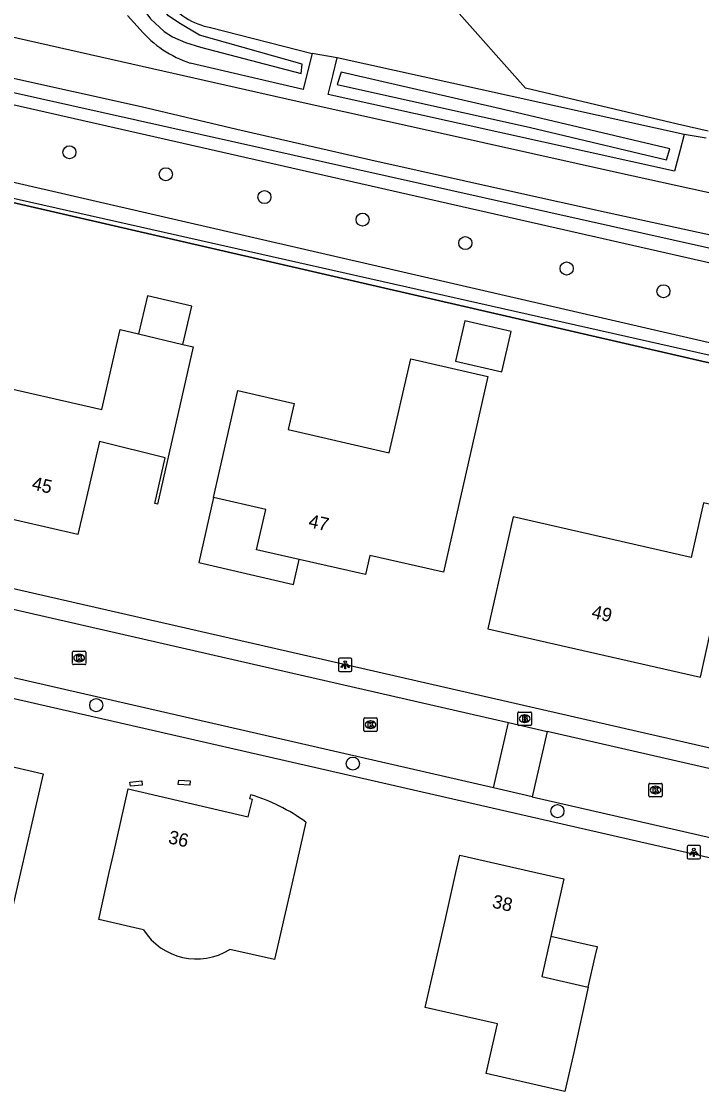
# Model space of a CAD drawing. Extents: x 159628 to 160723, y 388176 to 389416.
# Drawn here: x 160357.8 to 160408.7, y 388733.6 to 388813.7 of the extents above; entities that cross this region are included whole.
import ezdxf

# ---------------------------------------------------------------- set-up
doc = ezdxf.new("R2010")
doc.units = 0
for name, color, linetype in [('IMGEO_Berm_groen', 7, 'Continuous'), ('IMGEO_Boom', 7, 'Continuous'), ('IMGEO_Brandkraan', 7, 'Continuous'), ('IMGEO_Fietspad_gesloten', 7, 'Continuous'), ('IMGEO_Grasland_overig', 7, 'Continuous'), ('IMGEO_Hek', 7, 'Continuous'), ('IMGEO_Kolk', 7, 'Continuous'), ('IMGEO_Lichtpunt', 7, 'Continuous'), ('IMGEO_Loofbos', 7, 'Continuous'), ('IMGEO_Pand', 7, 'Continuous'), ('IMGEO_Pand_nummerreeks', 7, 'Continuous'), ('IMGEO_Pand_overbouw', 7, 'Continuous'), ('IMGEO_Rijbaan_lokaal_open', 7, 'Continuous'), ('IMGEO_Voetpad_open', 7, 'Continuous'), ('IMGEO_Waterloop', 7, 'Continuous')]:
    doc.layers.add(name, color=color, linetype=linetype)

msp = doc.modelspace()

# ---------------------------------------------------------------- linework, layer by layer
at = {"layer": 'IMGEO_Berm_groen'}
for points in [[(160366.685, 388813.096), (160365.717, 388814.151)], [(160379.543, 388811.297), (160379.253, 388810.124), (160378.881, 388808.619), (160370.428, 388810.588)], [(160381.428, 388810.988), (160379.543, 388811.297)], [(160407.414, 388805.243), (160407.083, 388803.981), (160406.691, 388802.487), (160380.752, 388808.238), (160381.095, 388809.634), (160381.428, 388810.988)], [(160409.051, 388804.955), (160407.414, 388805.243)]]:
    msp.add_lwpolyline(points, dxfattribs=at)
msp.add_arc((160372.896, 388818.319), 8.115, 220.05893, 252.29289, dxfattribs=at)
at = {"layer": 'IMGEO_Boom'}
for centre in [(160361.376, 388803.908), (160368.594, 388802.264), (160375.979, 388800.553), (160383.327, 388798.868), (160391.017, 388797.112), (160398.605, 388795.211), (160405.85, 388793.506), (160363.387, 388762.531), (160382.593, 388758.159), (160397.915, 388754.598)]:
    msp.add_circle(centre, 0.489, dxfattribs=at)
at = {"layer": 'IMGEO_Brandkraan'}
for p, q in [((160394.96, 388761.092), (160394.96, 388761.944)), ((160395.035, 388762.018), (160395.887, 388762.018)), ((160395.961, 388761.944), (160395.961, 388761.092)), ((160395.471, 388761.238), (160395.446, 388761.238)), ((160395.448, 388761.798), (160395.473, 388761.798)), ((160395.887, 388761.018), (160395.035, 388761.018))]:
    msp.add_line(p, q, dxfattribs=at)
for points in [[(160394.96, 388761.092), (160394.96, 388761.944)], [(160395.035, 388762.018), (160395.887, 388762.018)], [(160395.961, 388761.944), (160395.961, 388761.092)], [(160395.308, 388761.718), (160395.308, 388761.318), (160395.521, 388761.318)], [(160395.539, 388761.718), (160395.308, 388761.718)], [(160395.487, 388761.637), (160395.433, 388761.637), (160395.433, 388761.561)], [(160395.433, 388761.561), (160395.486, 388761.561)], [(160395.495, 388761.485), (160395.433, 388761.485), (160395.433, 388761.404)], [(160395.433, 388761.404), (160395.495, 388761.404)], [(160395.887, 388761.018), (160395.035, 388761.018)]]:
    msp.add_lwpolyline(points, dxfattribs=at)
for centre, radius, start, end in [((160395.037, 388761.942), 0.0765, 91.55205, 178.44795), ((160395.037, 388761.942), 0.0765, 91.55205, 178.44795), ((160395.885, 388761.942), 0.0765, 1.55205, 88.44795), ((160395.885, 388761.942), 0.0765, 1.55205, 88.44795), ((160395.488, 388761.599), 0.0379, 267.82845, 90.93552), ((160395.496, 388761.444), 0.0404, 269.87594, 90.50774), ((160395.527, 388761.569), 0.251, 268.66757, 293.53466), ((160395.543, 388761.573), 0.145, 59.4692, 91.53667), ((160395.568, 388761.62), 0.0922, 285.51372, 58.15012), ((160395.573, 388761.428), 0.105, 301.31148, 78.98903), ((160395.037, 388761.094), 0.0765, 181.55205, 268.44795), ((160395.037, 388761.094), 0.0765, 181.55205, 268.44795), ((160395.885, 388761.094), 0.0765, 271.55205, 358.44795), ((160395.885, 388761.094), 0.0765, 271.55205, 358.44795)]:
    msp.add_arc(centre, radius, start, end, dxfattribs=at)
for centre, major_axis, ratio, start_param, end_param in [((160395.447, 388761.518), (-0.387, 0.002), 0.722429, 4.712389, 7.853982), ((160395.472, 388761.518), (-0.39, 0.002), 0.717154, 1.570796, 4.712389)]:
    msp.add_ellipse(centre, major_axis=major_axis, ratio=ratio, start_param=start_param, end_param=end_param, dxfattribs=at)
at = {"layer": 'IMGEO_Fietspad_gesloten'}
for points in [[(160220.076, 388843.744), (160278.336, 388830.467), (160347.447, 388814.716), (160378.431, 388807.74), (160388.692, 388805.462), (160396.067, 388803.817), (160402.55, 388802.361), (160408.919, 388800.971), (160424.426, 388797.637), (160432.68, 388795.908)], [(160434.227, 388792.276), (160423.745, 388794.636), (160415.123, 388796.454), (160401.782, 388799.353), (160394.357, 388801.009), (160383.952, 388803.319), (160373.92, 388805.616), (160366.742, 388807.302), (160351.531, 388810.67)]]:
    msp.add_lwpolyline(points, dxfattribs=at)
at = {"layer": 'IMGEO_Grasland_overig'}
msp.add_lwpolyline([(160440.005, 388752.323), (160449.167, 388778.98), (160349.516, 388801.899)], dxfattribs=at)
at = {"layer": 'IMGEO_Hek'}
msp.add_lwpolyline([(160349.516, 388801.899), (160449.167, 388778.98)], dxfattribs=at)
at = {"layer": 'IMGEO_Kolk'}
for p, q in [((160361.604, 388765.636), (160361.604, 388766.488)), ((160361.679, 388766.562), (160362.531, 388766.562)), ((160362.092, 388766.342), (160362.117, 388766.342)), ((160362.605, 388766.488), (160362.605, 388765.636)), ((160362.531, 388765.562), (160361.679, 388765.562)), ((160362.115, 388765.782), (160362.09, 388765.782)), ((160383.425, 388760.644), (160383.425, 388761.496)), ((160383.5, 388761.57), (160384.352, 388761.57)), ((160383.913, 388761.35), (160383.938, 388761.35)), ((160384.426, 388761.496), (160384.426, 388760.644)), ((160384.352, 388760.57), (160383.5, 388760.57)), ((160383.936, 388760.79), (160383.911, 388760.79)), ((160404.757, 388755.752), (160404.757, 388756.604)), ((160404.832, 388756.678), (160405.684, 388756.678)), ((160405.245, 388756.458), (160405.27, 388756.458)), ((160405.758, 388756.604), (160405.758, 388755.752)), ((160405.684, 388755.678), (160404.832, 388755.678)), ((160405.268, 388755.898), (160405.243, 388755.898))]:
    msp.add_line(p, q, dxfattribs=at)
for points in [[(160361.604, 388765.636), (160361.604, 388766.488)], [(160361.679, 388766.562), (160362.531, 388766.562)], [(160361.925, 388766.262), (160362.048, 388766.262), (160362.048, 388766.111), (160362.178, 388766.262), (160362.342, 388766.262), (160362.196, 388766.111), (160362.349, 388765.862), (160362.197, 388765.862), (160362.112, 388766.026), (160362.048, 388765.959), (160362.048, 388765.862), (160361.925, 388765.862), (160361.925, 388766.262)], [(160362.605, 388766.488), (160362.605, 388765.636)], [(160362.531, 388765.562), (160361.679, 388765.562)], [(160383.425, 388760.644), (160383.425, 388761.496)], [(160383.5, 388761.57), (160384.352, 388761.57)], [(160383.746, 388761.27), (160383.869, 388761.27), (160383.869, 388761.119), (160383.999, 388761.27), (160384.163, 388761.27), (160384.017, 388761.119), (160384.17, 388760.87), (160384.018, 388760.87), (160383.933, 388761.034), (160383.869, 388760.967), (160383.869, 388760.87), (160383.746, 388760.87), (160383.746, 388761.27)], [(160384.426, 388761.496), (160384.426, 388760.644)], [(160384.352, 388760.57), (160383.5, 388760.57)], [(160404.757, 388755.752), (160404.757, 388756.604)], [(160404.832, 388756.678), (160405.684, 388756.678)], [(160405.078, 388756.378), (160405.201, 388756.378), (160405.201, 388756.227), (160405.331, 388756.378), (160405.495, 388756.378), (160405.349, 388756.227), (160405.502, 388755.978), (160405.35, 388755.978), (160405.265, 388756.142), (160405.201, 388756.075), (160405.201, 388755.978), (160405.078, 388755.978), (160405.078, 388756.378)], [(160405.758, 388756.604), (160405.758, 388755.752)], [(160405.684, 388755.678), (160404.832, 388755.678)]]:
    msp.add_lwpolyline(points, dxfattribs=at)
for centre, start, end in [((160361.681, 388766.486), 91.55205, 178.44795), ((160361.681, 388766.486), 91.55205, 178.44795), ((160362.529, 388766.486), 1.55205, 88.44795), ((160362.529, 388766.486), 1.55205, 88.44795), ((160361.681, 388765.638), 181.55205, 268.44795), ((160361.681, 388765.638), 181.55205, 268.44795), ((160362.529, 388765.638), 271.55205, 358.44795), ((160362.529, 388765.638), 271.55205, 358.44795), ((160383.502, 388761.494), 91.55205, 178.44795), ((160383.502, 388761.494), 91.55205, 178.44795), ((160384.35, 388761.494), 1.55205, 88.44795), ((160384.35, 388761.494), 1.55205, 88.44795), ((160383.502, 388760.646), 181.55205, 268.44795), ((160383.502, 388760.646), 181.55205, 268.44795), ((160384.35, 388760.646), 271.55205, 358.44795), ((160384.35, 388760.646), 271.55205, 358.44795), ((160404.834, 388756.602), 91.55205, 178.44795), ((160404.834, 388756.602), 91.55205, 178.44795), ((160405.682, 388756.602), 1.55205, 88.44795), ((160405.682, 388756.602), 1.55205, 88.44795), ((160404.834, 388755.754), 181.55205, 268.44795), ((160404.834, 388755.754), 181.55205, 268.44795), ((160405.682, 388755.754), 271.55205, 358.44795), ((160405.682, 388755.754), 271.55205, 358.44795)]:
    msp.add_arc(centre, 0.0765, start, end, dxfattribs=at)
for centre, major_axis, ratio, start_param, end_param in [((160362.091, 388766.062), (-0.387, 0.002), 0.722429, 4.712389, 7.853982), ((160362.116, 388766.062), (-0.39, 0.002), 0.717154, 1.570796, 4.712389), ((160383.912, 388761.07), (-0.387, 0.002), 0.722429, 4.712389, 7.853982), ((160383.937, 388761.07), (-0.39, 0.002), 0.717154, 1.570796, 4.712389), ((160405.244, 388756.178), (-0.387, 0.002), 0.722429, 4.712389, 7.853982), ((160405.269, 388756.178), (-0.39, 0.002), 0.717154, 1.570796, 4.712389)]:
    msp.add_ellipse(centre, major_axis=major_axis, ratio=ratio, start_param=start_param, end_param=end_param, dxfattribs=at)
at = {"layer": 'IMGEO_Lichtpunt'}
for p, q in [((160381.531, 388765.961), (160381.531, 388765.154)), ((160381.531, 388765.961), (160381.531, 388765.154)), ((160382.433, 388766.056), (160381.625, 388766.056)), ((160382.433, 388766.056), (160381.625, 388766.056)), ((160382.527, 388765.154), (160382.527, 388765.961)), ((160382.527, 388765.154), (160382.527, 388765.961)), ((160381.625, 388765.06), (160382.433, 388765.06)), ((160381.625, 388765.06), (160382.433, 388765.06)), ((160407.633, 388751.922), (160407.633, 388751.115)), ((160407.633, 388751.922), (160407.633, 388751.115)), ((160408.535, 388752.017), (160407.727, 388752.017)), ((160408.535, 388752.017), (160407.727, 388752.017)), ((160408.629, 388751.115), (160408.629, 388751.922)), ((160408.629, 388751.115), (160408.629, 388751.922)), ((160407.727, 388751.021), (160408.535, 388751.021)), ((160407.727, 388751.021), (160408.535, 388751.021))]:
    msp.add_line(p, q, dxfattribs=at)
for points in [[(160381.905, 388765.625), (160381.944, 388765.597), (160381.756, 388765.335), (160381.718, 388765.362), (160381.905, 388765.625)], [(160382.007, 388765.577), (160382.054, 388765.577), (160382.054, 388765.255), (160382.007, 388765.255), (160382.007, 388765.577)], [(160382.117, 388765.597), (160382.155, 388765.624), (160382.342, 388765.362), (160382.303, 388765.334), (160382.117, 388765.597)], [(160408.007, 388751.586), (160408.046, 388751.558), (160407.858, 388751.296), (160407.82, 388751.323), (160408.007, 388751.586)], [(160408.109, 388751.538), (160408.156, 388751.538), (160408.156, 388751.216), (160408.109, 388751.216), (160408.109, 388751.538)], [(160408.219, 388751.558), (160408.257, 388751.585), (160408.444, 388751.323), (160408.405, 388751.295), (160408.219, 388751.558)]]:
    msp.add_lwpolyline(points, dxfattribs=at)
for centre in [(160382.03, 388765.759), (160408.132, 388751.72)]:
    msp.add_circle(centre, 0.0994, dxfattribs=at)
for centre, start, end in [((160381.625, 388765.961), 90, 180), ((160381.625, 388765.961), 90, 180), ((160382.433, 388765.961), 0, 90), ((160382.433, 388765.961), 0, 90), ((160381.625, 388765.154), 180, 270), ((160381.625, 388765.154), 180, 270), ((160382.433, 388765.154), 270, 0), ((160382.433, 388765.154), 270, 360), ((160407.727, 388751.922), 90, 180), ((160407.727, 388751.922), 90, 180), ((160408.535, 388751.922), 0, 90), ((160408.535, 388751.922), 0, 90), ((160407.727, 388751.115), 180, 270), ((160407.727, 388751.115), 180, 270), ((160408.535, 388751.115), 270, 0), ((160408.535, 388751.115), 270, 360)]:
    msp.add_arc(centre, 0.0946, start, end, dxfattribs=at)
at = {"layer": 'IMGEO_Loofbos'}
for points in [[(160409.202, 388805.481), (160406.907, 388806.02), (160395.512, 388808.697), (160390.161, 388814.741), (160374.841, 388832.044), (160270.637, 388955.869), (160270.112, 388956.555)], [(160371.951, 388813.236), (160379.543, 388811.297)], [(160407.414, 388805.243), (160381.428, 388810.988)]]:
    msp.add_lwpolyline(points, dxfattribs=at)
msp.add_arc((160373.04, 388818.684), 5.556, 217.04759, 258.70184, dxfattribs=at)
at = {"layer": 'IMGEO_Pand'}
for points in [[(160369.861, 388789.534), (160370.535, 388792.393), (160367.229, 388793.173), (160366.555, 388790.313)], [(160354.744, 388778.075), (160353.082, 388778.44), (160352.971, 388777.912), (160348.033, 388779.059), (160348.966, 388783.382), (160348.46, 388783.503), (160350.167, 388790.896), (160355.5, 388789.73), (160354.811, 388786.716), (160363.804, 388784.661), (160365.17, 388790.64), (160366.555, 388790.313)], [(160390.286, 388788.279), (160393.755, 388787.489), (160394.439, 388790.492), (160390.971, 388791.282), (160390.286, 388788.279)], [(160366.555, 388790.313), (160369.861, 388789.534)], [(160369.861, 388789.534), (160370.64, 388789.35), (160367.97, 388777.577), (160367.769, 388777.621), (160368.539, 388781.053), (160363.623, 388782.263), (160362.829, 388778.819), (160362.015, 388775.291), (160355.473, 388776.797)], [(160389.391, 388772.487), (160383.872, 388773.74), (160383.548, 388772.297), (160378.584, 388773.424), (160375.383, 388774.15), (160376.07, 388777.174), (160372.17, 388778.06), (160373.991, 388786.082), (160378.2, 388785.1), (160377.75, 388783.162), (160385.317, 388781.406), (160386.95, 388788.44), (160392.7, 388787.13), (160389.391, 388772.487)], [(160415.016, 388776.274), (160408.85, 388777.68), (160407.92, 388773.589), (160394.605, 388776.617), (160392.702, 388768.247), (160408.618, 388764.617), (160409.376, 388768.015), (160409.649, 388769.24), (160414.763, 388768.023), (160414.546, 388767.076), (160414.258, 388767.127), (160414.219, 388766.928), (160414.748, 388766.816)], [(160357.717, 388750), (160356.29, 388743.78), (160352.006, 388744.761), (160352.668, 388747.65), (160346.777, 388748.999), (160347.06, 388750.237), (160341.15, 388751.59), (160342.813, 388758.88), (160348.456, 388757.598), (160349.415, 388761.726), (160356.591, 388760.102), (160356.171, 388758.136), (160359.415, 388757.399), (160357.717, 388750)], [(160365.939, 388756.457), (160365.908, 388756.778), (160366.787, 388756.874), (160366.812, 388756.549), (160365.939, 388756.457)], [(160369.519, 388756.598), (160369.556, 388756.911), (160370.407, 388756.86), (160370.398, 388756.54), (160369.519, 388756.598)], [(160363.57, 388746.49), (160364.359, 388750), (160364.669, 388751.381), (160365.766, 388756.259), (160374.753, 388754.179), (160375.073, 388755.463), (160374.876, 388755.513), (160374.956, 388755.829)], [(160379.084, 388753.782), (160378.222, 388750), (160377.973, 388748.908), (160376.737, 388743.489), (160373.384, 388744.252)], [(160392.575, 388734.957), (160393.424, 388738.673), (160388.01, 388739.91), (160389.499, 388746.422), (160390.318, 388750), (160390.614, 388751.296), (160396.298, 388750), (160398.39, 388749.523), (160397.417, 388745.217), (160396.738, 388742.213), (160400.222, 388741.414), (160399.131, 388736.535), (160398.476, 388733.609), (160392.575, 388734.957)], [(160366.922, 388745.725), (160363.57, 388746.49)]]:
    msp.add_lwpolyline(points, dxfattribs=at)
for centre, radius, start, end in [((160370.709, 388742.078), 14.392, 54.41245, 72.8356), ((160370.89, 388748.222), 4.689, 212.18311, 302.13479)]:
    msp.add_arc(centre, radius, start, end, dxfattribs=at)
at = {"layer": 'IMGEO_Pand_overbouw'}
for points in [[(160372.17, 388778.06), (160371.066, 388773.212), (160378.163, 388771.573), (160378.584, 388773.424), (160375.383, 388774.15), (160376.07, 388777.174)], [(160397.417, 388745.217), (160396.738, 388742.213), (160400.222, 388741.414), (160400.747, 388743.715), (160400.91, 388744.433), (160400.613, 388744.503)]]:
    msp.add_lwpolyline(points, close=True, dxfattribs=at)
at = {"layer": 'IMGEO_Rijbaan_lokaal_open'}
for points in [[(160335.964, 388774.559), (160394.255, 388761.223)], [(160393.137, 388756.335), (160334.849, 388769.683)], [(160393.137, 388756.335), (160394.255, 388761.223)], [(160394.255, 388761.223), (160397.147, 388760.561)], [(160397.147, 388760.561), (160396.029, 388755.673)], [(160441.513, 388747.903), (160442.094, 388750.278), (160397.147, 388760.561)], [(160396.029, 388755.673), (160393.137, 388756.335)], [(160396.029, 388755.673), (160420.804, 388750), (160440.901, 388745.398), (160441.513, 388747.903)]]:
    msp.add_lwpolyline(points, dxfattribs=at)
at = {"layer": 'IMGEO_Voetpad_open'}
for points in [[(160343.31, 388774.43), (160440.005, 388752.323)], [(160438.675, 388744.375), (160414.083, 388750), (160341.5, 388766.603)]]:
    msp.add_lwpolyline(points, dxfattribs=at)
at = {"layer": 'IMGEO_Waterloop'}
for points in [[(160350.643, 388837.04), (160364.65, 388817.687), (160367.442, 388813.898), (160368.477, 388812.938), (160369.094, 388812.542), (160370.068, 388812.128), (160371.198, 388811.765), (160378.727, 388809.796), (160378.799, 388810.505), (160371.126, 388812.674), (160369.556, 388813.602), (160368.804, 388814.13), (160367.778, 388815.347), (160366.12, 388817.271), (160354.436, 388833.352)], [(160436.068, 388789.539), (160351.938, 388808.636), (160352.152, 388809.496)], [(160352.152, 388809.496), (160432.6, 388791.538)], [(160381.727, 388809.907), (160381.428, 388808.994), (160395.909, 388805.763), (160406.092, 388803.343), (160406.333, 388804.174), (160393.983, 388807.09), (160381.727, 388809.907)], [(160441.21, 388754.292), (160448.041, 388773.73), (160449.654, 388778.85), (160449.687, 388778.956), (160449.461, 388779.388), (160411.114, 388788.306), (160350.285, 388802.008), (160350.579, 388803.188), (160450.125, 388780.259)]]:
    msp.add_lwpolyline(points, dxfattribs=at)

# ---------------------------------------------------------------- texts
at = {"layer": 'IMGEO_Pand_nummerreeks'}
for s, rotation, p in [('45', 347.03397, (160358.504, 388778.685)), ('47', 347.21363, (160379.217, 388775.864)), ('49', 347.15429, (160400.415, 388769.072)), ('36', 346.96861, (160368.715, 388752.21)), ('38', 347.15561, (160392.97, 388747.394))]:
    msp.add_text(s, height=1, rotation=rotation, dxfattribs=at).set_placement(p)

doc.saveas('drawing.dxf')
